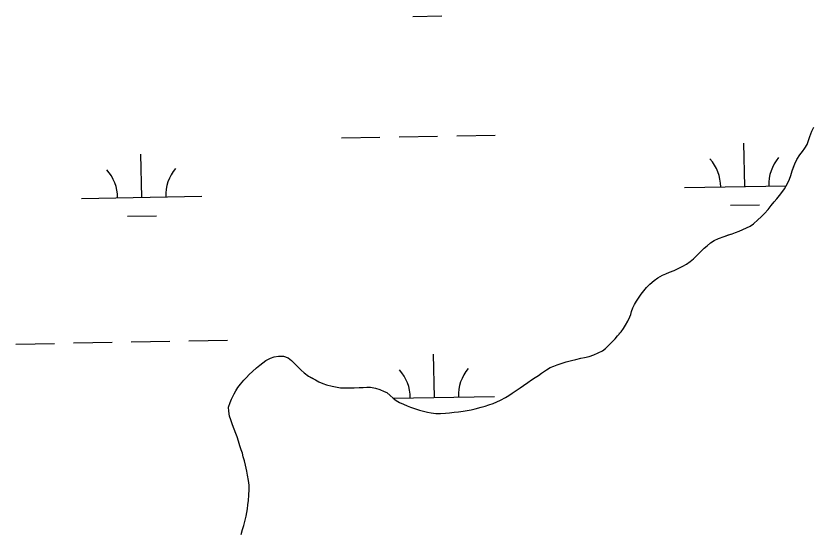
# Model space of a CAD drawing. Extents: x 3925854 to 3964121, y 224593 to 250589.
# Drawn here: x 3939363 to 3940026, y 246424 to 246854 of the extents above; entities that cross this region are included whole.
import ezdxf

# ---------------------------------------------------------------- set-up
doc = ezdxf.new("R2010")
doc.units = 0
doc.layers.add('V-TOPO-SHOR', color=7, linetype='Continuous')
doc.layers.add('V-WETL-SWMP', color=7, linetype='Continuous')

msp = doc.modelspace()

# ---------------------------------------------------------------- linework, layer by layer
at = {"layer": 'V-TOPO-SHOR'}
for points in [[(3940025.417, 246757.696), (3940027.097, 246761.016)], [(3939753.701, 246528.902), (3939756.736, 246529.903), (3939760.306, 246531.179), (3939763.161, 246532.449), (3939766.372, 246533.899), (3939770.47, 246536.162), (3939773.235, 246537.788), (3939776.084, 246539.597), (3939778.666, 246541.401), (3939782.674, 246544.198), (3939785.347, 246546.005), (3939788.998, 246548.442), (3939792.203, 246550.699), (3939795.232, 246552.685), (3939797.903, 246554.49), (3939800.576, 246556.386), (3939804.493, 246559.003), (3939807.701, 246560.992), (3939810.646, 246562.174), (3939813.591, 246563.265), (3939817.519, 246564.541), (3939821.088, 246565.637), (3939825.375, 246566.737), (3939829.037, 246567.654), (3939833.143, 246568.754), (3939836.18, 246569.399), (3939840.198, 246570.319), (3939844.036, 246571.685), (3939847.606, 246573.139), (3939851.171, 246574.949), (3939853.574, 246576.841), (3939856.33, 246579.453), (3939858.997, 246582.154), (3939861.663, 246584.943), (3939863.795, 246587.28), (3939866.636, 246590.786), (3939868.676, 246593.483), (3939870.267, 246596.177), (3939872.215, 246599.498), (3939873.892, 246603.087), (3939874.863, 246605.239), (3939875.471, 246607.748), (3939876.528, 246610.615), (3939877.851, 246613.486), (3939879.444, 246616.089), (3939881.748, 246619.593), (3939883.522, 246622.018), (3939885.471, 246624.804), (3939887.87, 246627.591), (3939890.534, 246630.38), (3939894.272, 246633.534), (3939897.299, 246635.701), (3939901.223, 246637.782), (3939903.987, 246638.961), (3939907.02, 246640.233), (3939910.766, 246641.867), (3939913.709, 246643.227), (3939917.99, 246645.4), (3939921.019, 246647.119), (3939924.047, 246649.195), (3939926.894, 246651.538), (3939929.651, 246654.149), (3939932.227, 246656.67), (3939935.785, 246660.181), (3939938.185, 246662.341), (3939941.122, 246664.686), (3939944.241, 246666.673), (3939947.806, 246668.305), (3939952.359, 246669.944), (3939956.197, 246671.31), (3939959.142, 246672.223), (3939961.997, 246673.312), (3939965.03, 246674.406), (3939967.885, 246675.766), (3939971.094, 246677.218), (3939974.127, 246678.756), (3939976.8, 246680.562), (3939980.445, 246683.804), (3939983.292, 246686.328), (3939986.047, 246689.207), (3939988.975, 246692.623), (3939991.64, 246695.949), (3939994.036, 246698.917), (3939996.256, 246701.434), (3939998.564, 246704.133), (3940000.516, 246706.648), (3940002.553, 246709.701), (3940005.21, 246714.012), (3940006.797, 246717.598), (3940007.94, 246720.738), (3940009.166, 246724.68), (3940010.221, 246727.638), (3940011.278, 246730.595), (3940012.865, 246734.005), (3940015.523, 246738.048), (3940017.741, 246740.833), (3940019.693, 246743.438), (3940021.553, 246746.582), (3940022.694, 246749.807), (3940023.746, 246753.213), (3940025.417, 246757.696)], [(3939550.627, 246421.996), (3939551.764, 246426.209), (3939552.639, 246429.435), (3939553.861, 246434.092), (3939554.556, 246437.315), (3939555.164, 246440.361), (3939555.68, 246443.494), (3939556.196, 246446.718), (3939556.532, 246450.298), (3939556.95, 246454.863), (3939557.099, 246459.514), (3939557.077, 246463.182), (3939556.606, 246467.114), (3939555.862, 246471.49), (3939555.215, 246474.796), (3939554.111, 246479.799), (3939553.194, 246483.281), (3939552.278, 246486.584), (3939551.545, 246489.619), (3939550.541, 246492.566), (3939549.538, 246495.958), (3939548.262, 246499.796), (3939547.164, 246503.367), (3939546.163, 246506.222), (3939544.799, 246509.792), (3939543.347, 246513.36), (3939541.891, 246517.376), (3939540.797, 246520.499), (3939540.146, 246524.609), (3939540.123, 246528.097), (3939541.262, 246531.951), (3939542.497, 246534.73), (3939544.617, 246539.037), (3939546.21, 246541.731), (3939547.891, 246544.336), (3939550.021, 246547.121), (3939552.862, 246550.539), (3939554.994, 246552.788), (3939557.216, 246555.126), (3939559.972, 246557.738), (3939563.174, 246560.709), (3939565.93, 246563.052), (3939568.513, 246565.037), (3939571.093, 246566.929), (3939575.017, 246568.834), (3939578.052, 246569.925), (3939581.626, 246570.484), (3939585.74, 246570.421), (3939589.683, 246569.192), (3939592.47, 246566.884), (3939594.631, 246564.752), (3939597.691, 246561.641), (3939600.392, 246558.885), (3939602.821, 246556.574), (3939606.593, 246553.916), (3939609.196, 246552.413), (3939612.338, 246550.822), (3939615.209, 246549.228), (3939618.529, 246547.819), (3939621.576, 246546.676), (3939626.145, 246545.542), (3939629.101, 246544.846), (3939633.129, 246544.243), (3939636.709, 246543.998), (3939640.375, 246544.02), (3939644.489, 246544.047), (3939648.782, 246544.342), (3939651.999, 246544.452), (3939655.129, 246544.651), (3939658.258, 246544.669), (3939662.2, 246543.889), (3939665.784, 246542.838), (3939669.553, 246540.983), (3939671.615, 246540.102), (3939674.581, 246537.796), (3939676.921, 246535.484), (3939679.436, 246533.622), (3939682.4, 246531.941), (3939685.718, 246530.532), (3939688.677, 246529.209), (3939691.546, 246528.064), (3939695.581, 246526.569), (3939698.897, 246525.517), (3939702.39, 246524.644), (3939705.526, 246523.86), (3939708.569, 246523.251), (3939712.598, 246522.739), (3939716.354, 246522.852), (3939720.466, 246523.147), (3939723.864, 246523.348), (3939727.886, 246523.731), (3939731.372, 246524.2), (3939735.214, 246524.671), (3939738.521, 246525.14), (3939741.825, 246525.875), (3939745.308, 246526.702), (3939750.131, 246527.894), (3939753.701, 246528.902)]]:
    msp.add_lwpolyline(points, dxfattribs=at)
at = {"layer": 'V-WETL-SWMP'}
for p, q in [((3939693.513, 246853.103), (3939717.509, 246853.54)), ((3940025.417, 246757.696), (3940027.096, 246761.016)), ((3939633.933, 246752.002), (3939665.928, 246752.584)), ((3939681.925, 246752.875), (3939713.92, 246753.457)), ((3939729.917, 246753.748), (3939761.912, 246754.33)), ((3940022.694, 246749.808), (3940023.746, 246753.214)), ((3940023.746, 246753.214), (3940025.417, 246757.696)), ((3939969.566, 246711.668), (3939968.911, 246747.662)), ((3940019.693, 246743.439), (3940021.552, 246746.581)), ((3940021.552, 246746.581), (3940022.694, 246749.808)), ((3939467.741, 246702.543), (3939467.086, 246738.537)), ((3940012.865, 246734.005), (3940015.523, 246738.047)), ((3940015.523, 246738.047), (3940017.742, 246740.833)), ((3940017.742, 246740.833), (3940019.693, 246743.439)), ((3940011.277, 246730.596), (3940012.865, 246734.005)), ((3940007.94, 246720.737), (3940009.167, 246724.68)), ((3940009.167, 246724.68), (3940011.277, 246730.596)), ((3940006.797, 246717.599), (3940007.94, 246720.737)), ((3939919.574, 246710.759), (3940004.152, 246712.297)), ((3940002.553, 246709.702), (3940005.21, 246714.012)), ((3940005.21, 246714.012), (3940006.797, 246717.599)), ((3939998.564, 246704.132), (3940000.515, 246706.648)), ((3940000.515, 246706.648), (3940002.553, 246709.702)), ((3939417.749, 246701.634), (3939517.733, 246703.452)), ((3939991.639, 246695.949), (3939994.035, 246698.916)), ((3939994.035, 246698.916), (3939996.255, 246701.434)), ((3939996.255, 246701.434), (3939998.564, 246704.132)), ((3939957.848, 246696.021), (3939981.844, 246696.457)), ((3939986.046, 246689.206), (3939988.976, 246692.623)), ((3939988.976, 246692.623), (3939991.639, 246695.949)), ((3939456.023, 246686.896), (3939480.019, 246687.333)), ((3939980.445, 246683.804), (3939983.292, 246686.327)), ((3939983.292, 246686.327), (3939986.046, 246689.206)), ((3939971.095, 246677.217), (3939974.127, 246678.756)), ((3939974.127, 246678.756), (3939976.799, 246680.562)), ((3939976.799, 246680.562), (3939980.445, 246683.804)), ((3939956.196, 246671.309), (3939959.142, 246672.222)), ((3939959.142, 246672.222), (3939961.997, 246673.313)), ((3939961.997, 246673.313), (3939965.031, 246674.406)), ((3939965.031, 246674.406), (3939967.885, 246675.765)), ((3939967.885, 246675.765), (3939971.095, 246677.217)), ((3939941.122, 246664.686), (3939944.24, 246666.673)), ((3939944.24, 246666.673), (3939947.807, 246668.305)), ((3939947.807, 246668.305), (3939952.359, 246669.944)), ((3939952.359, 246669.944), (3939956.196, 246671.309)), ((3939932.228, 246656.67), (3939935.784, 246660.18)), ((3939935.784, 246660.18), (3939938.185, 246662.342)), ((3939938.185, 246662.342), (3939941.122, 246664.686)), ((3939926.894, 246651.538), (3939929.65, 246654.149)), ((3939929.65, 246654.149), (3939932.228, 246656.67)), ((3939913.709, 246643.227), (3939917.989, 246645.4)), ((3939917.989, 246645.4), (3939921.019, 246647.119)), ((3939921.019, 246647.119), (3939924.047, 246649.195)), ((3939924.047, 246649.195), (3939926.894, 246651.538)), ((3939901.222, 246637.782), (3939903.987, 246638.962)), ((3939903.987, 246638.962), (3939907.02, 246640.233)), ((3939907.02, 246640.233), (3939910.766, 246641.867)), ((3939910.766, 246641.867), (3939913.709, 246643.227)), ((3939890.535, 246630.381), (3939894.272, 246633.535)), ((3939894.272, 246633.535), (3939897.299, 246635.7)), ((3939897.299, 246635.7), (3939901.222, 246637.782)), ((3939885.472, 246624.804), (3939887.869, 246627.591)), ((3939887.869, 246627.591), (3939890.535, 246630.381)), ((3939879.445, 246616.09), (3939881.748, 246619.593)), ((3939881.748, 246619.593), (3939883.522, 246622.019)), ((3939883.522, 246622.019), (3939885.472, 246624.804)), ((3939876.528, 246610.616), (3939877.851, 246613.486)), ((3939877.851, 246613.486), (3939879.445, 246616.09)), ((3939874.862, 246605.239), (3939875.472, 246607.747)), ((3939875.472, 246607.747), (3939876.528, 246610.616)), ((3939870.268, 246596.177), (3939872.215, 246599.498)), ((3939872.215, 246599.498), (3939873.892, 246603.086)), ((3939873.892, 246603.086), (3939874.862, 246605.239)), ((3939866.635, 246590.787), (3939868.675, 246593.483)), ((3939868.675, 246593.483), (3939870.268, 246596.177)), ((3939861.663, 246584.943), (3939863.795, 246587.281)), ((3939863.795, 246587.281), (3939866.635, 246590.787)), ((3939864.922, 246589.674), (3939865.746, 246589.689)), ((3939363.097, 246580.549), (3939395.092, 246581.131)), ((3939411.089, 246581.422), (3939443.084, 246582.004)), ((3939459.082, 246582.295), (3939491.076, 246582.876)), ((3939507.074, 246583.167), (3939539.068, 246583.749)), ((3939853.574, 246576.842), (3939856.331, 246579.453)), ((3939856.331, 246579.453), (3939858.997, 246582.153)), ((3939858.997, 246582.153), (3939861.663, 246584.943)), ((3939844.037, 246571.684), (3939847.605, 246573.138)), ((3939847.605, 246573.138), (3939851.171, 246574.949)), ((3939851.171, 246574.949), (3939853.574, 246576.842)), ((3939568.512, 246565.036), (3939571.094, 246566.93)), ((3939571.094, 246566.93), (3939575.017, 246568.833)), ((3939575.017, 246568.833), (3939578.052, 246569.925)), ((3939578.052, 246569.925), (3939581.626, 246570.484)), ((3939581.626, 246570.484), (3939585.74, 246570.421)), ((3939585.74, 246570.421), (3939589.683, 246569.193)), ((3939589.683, 246569.193), (3939592.471, 246566.885)), ((3939592.471, 246566.885), (3939594.631, 246564.752)), ((3939711.278, 246536.13), (3939710.624, 246572.124)), ((3939821.088, 246565.637), (3939825.375, 246566.737)), ((3939825.375, 246566.737), (3939829.036, 246567.655)), ((3939829.036, 246567.655), (3939833.143, 246568.754)), ((3939833.143, 246568.754), (3939836.18, 246569.399)), ((3939836.18, 246569.399), (3939840.199, 246570.319)), ((3939840.199, 246570.319), (3939844.037, 246571.684)), ((3939559.972, 246557.737), (3939563.173, 246560.709)), ((3939563.173, 246560.709), (3939565.931, 246563.052)), ((3939565.931, 246563.052), (3939568.512, 246565.036)), ((3939594.631, 246564.752), (3939597.691, 246561.641)), ((3939597.691, 246561.641), (3939600.392, 246558.885)), ((3939804.494, 246559.004), (3939807.701, 246560.992)), ((3939807.701, 246560.992), (3939810.646, 246562.173)), ((3939810.646, 246562.173), (3939813.59, 246563.265)), ((3939813.59, 246563.265), (3939817.518, 246564.541)), ((3939817.518, 246564.541), (3939821.088, 246565.637)), ((3939552.862, 246550.538), (3939554.994, 246552.787)), ((3939554.994, 246552.787), (3939557.215, 246555.126)), ((3939557.215, 246555.126), (3939559.972, 246557.737)), ((3939600.392, 246558.885), (3939602.821, 246556.575)), ((3939602.821, 246556.575), (3939606.594, 246553.916)), ((3939606.594, 246553.916), (3939609.197, 246552.412)), ((3939609.197, 246552.412), (3939612.338, 246550.821)), ((3939792.203, 246550.698), (3939795.232, 246552.685)), ((3939795.232, 246552.685), (3939797.904, 246554.49)), ((3939797.904, 246554.49), (3939800.575, 246556.385)), ((3939800.575, 246556.385), (3939804.494, 246559.004)), ((3939547.892, 246544.335), (3939550.021, 246547.121)), ((3939550.021, 246547.121), (3939552.862, 246550.538)), ((3939612.338, 246550.821), (3939615.21, 246549.229)), ((3939615.21, 246549.229), (3939618.528, 246547.819)), ((3939618.528, 246547.819), (3939621.576, 246546.676)), ((3939621.576, 246546.676), (3939626.145, 246545.542)), ((3939782.674, 246544.199), (3939785.346, 246546.004)), ((3939785.346, 246546.004), (3939788.998, 246548.442)), ((3939788.998, 246548.442), (3939792.203, 246550.698)), ((3939544.616, 246539.037), (3939546.209, 246541.731)), ((3939546.209, 246541.731), (3939547.892, 246544.335)), ((3939626.145, 246545.542), (3939629.101, 246544.845)), ((3939629.101, 246544.845), (3939633.129, 246544.244)), ((3939633.129, 246544.244), (3939636.708, 246543.998)), ((3939636.708, 246543.998), (3939644.489, 246544.047)), ((3939644.489, 246544.047), (3939648.781, 246544.342)), ((3939648.781, 246544.342), (3939652, 246544.452)), ((3939652, 246544.452), (3939655.129, 246544.65)), ((3939655.129, 246544.65), (3939658.259, 246544.67)), ((3939658.259, 246544.67), (3939662.2, 246543.89)), ((3939662.2, 246543.89), (3939665.784, 246542.839)), ((3939665.784, 246542.839), (3939669.552, 246540.984)), ((3939669.552, 246540.984), (3939671.615, 246540.103)), ((3939671.615, 246540.103), (3939674.581, 246537.796)), ((3939773.234, 246537.789), (3939776.084, 246539.596)), ((3939776.084, 246539.596), (3939782.674, 246544.199)), ((3939541.262, 246531.951), (3939542.496, 246534.731)), ((3939542.496, 246534.731), (3939544.616, 246539.037)), ((3939674.581, 246537.796), (3939676.921, 246535.485)), ((3939676.901, 246535.505), (3939761.27, 246537.039)), ((3939676.921, 246535.485), (3939679.437, 246533.623)), ((3939679.437, 246533.623), (3939682.399, 246531.942)), ((3939763.16, 246532.449), (3939766.371, 246533.9)), ((3939766.371, 246533.9), (3939770.471, 246536.162)), ((3939770.471, 246536.162), (3939773.234, 246537.789)), ((3939540.123, 246528.097), (3939541.262, 246531.951)), ((3939540.145, 246524.609), (3939540.123, 246528.097)), ((3939682.399, 246531.942), (3939685.717, 246530.532)), ((3939685.717, 246530.532), (3939688.677, 246529.209)), ((3939688.677, 246529.209), (3939691.546, 246528.064)), ((3939691.546, 246528.064), (3939695.58, 246526.569)), ((3939695.58, 246526.569), (3939698.896, 246525.516)), ((3939741.825, 246525.875), (3939745.308, 246526.702)), ((3939745.308, 246526.702), (3939750.131, 246527.895)), ((3939750.131, 246527.895), (3939753.702, 246528.901)), ((3939753.702, 246528.901), (3939756.737, 246529.904)), ((3939756.737, 246529.904), (3939760.306, 246531.179)), ((3939760.306, 246531.179), (3939763.16, 246532.449)), ((3939540.797, 246520.499), (3939540.145, 246524.609)), ((3939541.89, 246517.376), (3939540.797, 246520.499)), ((3939698.896, 246525.516), (3939702.39, 246524.644)), ((3939702.39, 246524.644), (3939705.525, 246523.859)), ((3939705.525, 246523.859), (3939708.57, 246523.252)), ((3939708.57, 246523.252), (3939712.598, 246522.74)), ((3939712.598, 246522.74), (3939716.354, 246522.853)), ((3939716.354, 246522.853), (3939720.466, 246523.147)), ((3939720.466, 246523.147), (3939723.864, 246523.348)), ((3939723.864, 246523.348), (3939727.886, 246523.731)), ((3939727.886, 246523.731), (3939731.371, 246524.2)), ((3939731.371, 246524.2), (3939735.214, 246524.671)), ((3939735.214, 246524.671), (3939738.521, 246525.139)), ((3939738.521, 246525.139), (3939741.825, 246525.875)), ((3939543.346, 246513.36), (3939541.89, 246517.376)), ((3939544.799, 246509.791), (3939543.346, 246513.36)), ((3939546.163, 246506.222), (3939544.799, 246509.791)), ((3939547.165, 246503.367), (3939546.163, 246506.222)), ((3939548.261, 246499.796), (3939547.165, 246503.367)), ((3939549.537, 246495.958), (3939548.261, 246499.796)), ((3939550.542, 246492.566), (3939549.537, 246495.958)), ((3939551.545, 246489.62), (3939550.542, 246492.566)), ((3939552.279, 246486.584), (3939551.545, 246489.62)), ((3939553.194, 246483.28), (3939552.279, 246486.584)), ((3939554.111, 246479.798), (3939553.194, 246483.28)), ((3939555.215, 246474.796), (3939554.111, 246479.798)), ((3939555.862, 246471.491), (3939555.215, 246474.796)), ((3939556.605, 246467.113), (3939555.862, 246471.491)), ((3939557.077, 246463.181), (3939556.605, 246467.113)), ((3939557.1, 246459.514), (3939557.077, 246463.181)), ((3939556.532, 246450.298), (3939556.95, 246454.862)), ((3939556.95, 246454.862), (3939557.1, 246459.514)), ((3939555.68, 246443.495), (3939556.196, 246446.718)), ((3939556.196, 246446.718), (3939556.532, 246450.298)), ((3939554.556, 246437.316), (3939555.163, 246440.361)), ((3939555.163, 246440.361), (3939555.68, 246443.495)), ((3939552.638, 246429.434), (3939553.861, 246434.092)), ((3939553.861, 246434.092), (3939554.556, 246437.316)), ((3939551.764, 246426.208), (3939552.638, 246429.434)), ((3939550.627, 246421.997), (3939551.764, 246426.208))]:
    msp.add_line(p, q, dxfattribs=at)
for centre, start, end in [((3939914.323, 246711.138), 0.269879, 41.813537), ((3940024.791, 246713.147), 140.269876, 181.813534), ((3939412.498, 246702.013), 0.269879, 41.813537), ((3939522.966, 246704.022), 140.269876, 181.813534), ((3939656.036, 246535.6), 0.269879, 41.813537), ((3939766.504, 246537.609), 140.269876, 181.813534)]:
    msp.add_arc(centre, 35.246, start, end, dxfattribs=at)

doc.saveas('drawing.dxf')
